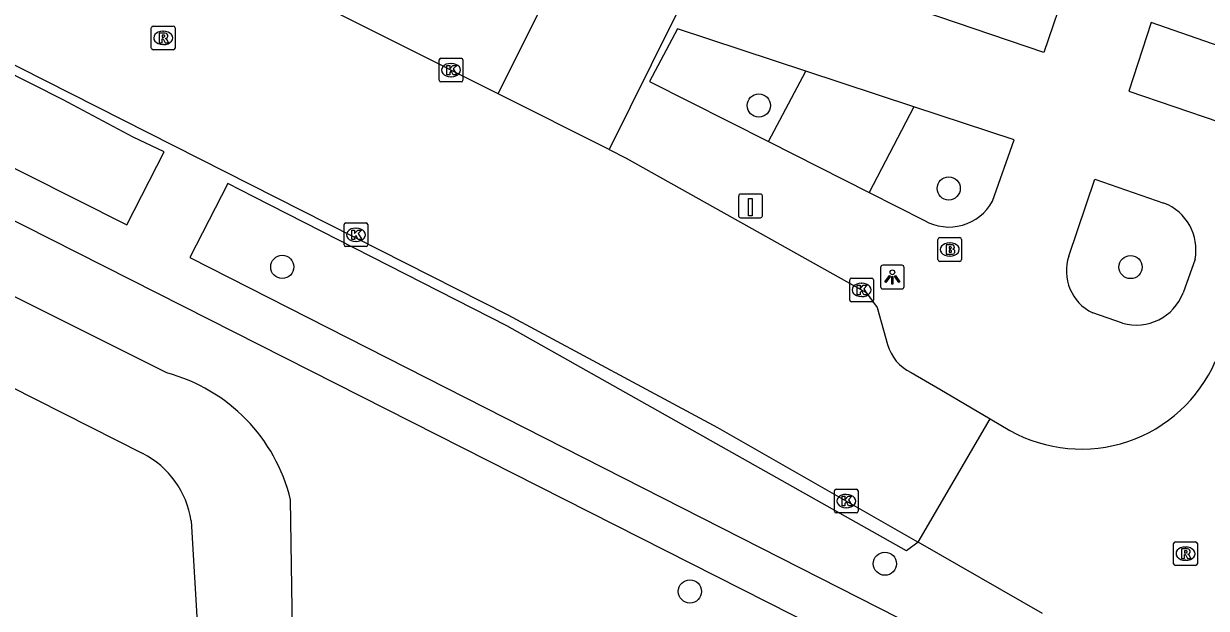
# Model space of a CAD drawing. Extents: x 162812 to 163818, y 381639 to 382470.
# Drawn here: x 163087.58 to 163137.5, y 382002.14 to 382026.81 of the extents above; entities that cross this region are included whole.
import ezdxf

# ---------------------------------------------------------------- set-up
doc = ezdxf.new("R2010")
doc.units = 0
for name, color, linetype in [('IMGEO_Boom', 7, 'Continuous'), ('IMGEO_Brandkraan', 7, 'Continuous'), ('IMGEO_Groenvoorziening', 7, 'Continuous'), ('IMGEO_Kolk', 7, 'Continuous'), ('IMGEO_Laadpaal', 7, 'Continuous'), ('IMGEO_Lichtpunt', 7, 'Continuous'), ('IMGEO_Meer_plas_ven_vijver', 7, 'Continuous'), ('IMGEO_Pand', 7, 'Continuous'), ('IMGEO_Rijbaan_lokaal_gesloten', 7, 'Continuous'), ('IMGEO_Rijbaan_lokaal_open', 7, 'Continuous'), ('IMGEO_Rioolput', 7, 'Continuous'), ('IMGEO_Voetpad_open', 7, 'Continuous')]:
    doc.layers.add(name, color=color, linetype=linetype)

msp = doc.modelspace()

# ---------------------------------------------------------------- linework, layer by layer
at = {"layer": 'IMGEO_Boom'}
for centre in [(163118.613, 382023.36), (163126.627, 382019.861), (163098.499, 382016.55), (163134.302, 382016.542), (163123.934, 382004.024), (163115.703, 382002.852)]:
    msp.add_circle(centre, 0.489, dxfattribs=at)
at = {"layer": 'IMGEO_Brandkraan'}
for p, q in [((163126.248, 382017.783), (163127.1, 382017.783)), ((163126.173, 382016.857), (163126.173, 382017.709)), ((163126.661, 382017.563), (163126.686, 382017.563)), ((163127.174, 382017.709), (163127.174, 382016.857)), ((163127.1, 382016.783), (163126.248, 382016.783)), ((163126.684, 382017.003), (163126.659, 382017.003))]:
    msp.add_line(p, q, dxfattribs=at)
for points in [[(163126.248, 382017.783), (163127.1, 382017.783)], [(163126.173, 382016.857), (163126.173, 382017.709)], [(163126.521, 382017.483), (163126.521, 382017.083), (163126.734, 382017.083)], [(163126.752, 382017.483), (163126.521, 382017.483)], [(163126.7, 382017.402), (163126.646, 382017.402), (163126.646, 382017.326)], [(163126.646, 382017.326), (163126.699, 382017.326)], [(163126.708, 382017.25), (163126.646, 382017.25), (163126.646, 382017.169)], [(163127.174, 382017.709), (163127.174, 382016.857)], [(163127.1, 382016.783), (163126.248, 382016.783)], [(163126.646, 382017.169), (163126.708, 382017.169)]]:
    msp.add_lwpolyline(points, dxfattribs=at)
for centre, radius, start, end in [((163126.25, 382017.707), 0.0765, 91.552, 178.448), ((163126.25, 382017.707), 0.0765, 91.552, 178.448), ((163127.098, 382017.707), 0.0765, 1.552, 88.448), ((163127.098, 382017.707), 0.0765, 1.552, 88.448), ((163126.701, 382017.364), 0.0379, 267.8285, 90.9355), ((163126.709, 382017.209), 0.0404, 269.8759, 90.5077), ((163126.756, 382017.338), 0.145, 59.4692, 91.5367), ((163126.781, 382017.385), 0.0922, 285.5137, 58.1501), ((163126.786, 382017.193), 0.105, 301.3115, 78.989), ((163126.25, 382016.859), 0.0765, 181.552, 268.448), ((163126.25, 382016.859), 0.0765, 181.552, 268.448), ((163126.74, 382017.334), 0.251, 268.6676, 293.5347), ((163127.098, 382016.859), 0.0765, 271.552, 358.448), ((163127.098, 382016.859), 0.0765, 271.552, 358.448)]:
    msp.add_arc(centre, radius, start, end, dxfattribs=at)
for centre, major_axis, ratio, start_param, end_param in [((163126.66, 382017.283), (-0.387, 0.002), 0.722429, 4.712389, 7.853982), ((163126.685, 382017.283), (-0.39, 0.002), 0.717154, 1.570796, 4.712389)]:
    msp.add_ellipse(centre, major_axis=major_axis, ratio=ratio, start_param=start_param, end_param=end_param, dxfattribs=at)
at = {"layer": 'IMGEO_Groenvoorziening'}
for points in [[(163119.016, 382021.839), (163120.598, 382024.806)], [(163093.627, 382012.072), (163069.528, 382024.117)], [(163125.161, 382023.302), (163123.276, 382019.686)], [(163099.134, 381988.352), (163098.849, 382006.72)]]:
    msp.add_lwpolyline(points, dxfattribs=at)
msp.add_arc((163091.734, 382005.001), 7.32, 13.5819, 75.0094, dxfattribs=at)
at = {"layer": 'IMGEO_Kolk'}
for p, q in [((163105.122, 382024.429), (163105.122, 382025.281)), ((163105.197, 382025.355), (163106.049, 382025.355)), ((163106.123, 382025.281), (163106.123, 382024.429)), ((163105.61, 382025.135), (163105.635, 382025.135)), ((163106.049, 382024.355), (163105.197, 382024.355)), ((163105.633, 382024.575), (163105.608, 382024.575)), ((163101.109, 382017.48), (163101.109, 382018.332)), ((163101.184, 382018.406), (163102.036, 382018.406)), ((163102.11, 382018.332), (163102.11, 382017.48)), ((163101.597, 382018.186), (163101.622, 382018.186)), ((163102.036, 382017.406), (163101.184, 382017.406)), ((163101.62, 382017.626), (163101.595, 382017.626)), ((163122.449, 382015.151), (163122.449, 382016.003)), ((163122.524, 382016.077), (163123.376, 382016.077)), ((163122.937, 382015.857), (163122.962, 382015.857)), ((163123.45, 382016.003), (163123.45, 382015.151)), ((163122.96, 382015.297), (163122.935, 382015.297)), ((163123.376, 382015.077), (163122.524, 382015.077)), ((163121.804, 382006.241), (163121.804, 382007.093)), ((163121.879, 382007.167), (163122.731, 382007.167)), ((163122.292, 382006.947), (163122.317, 382006.947)), ((163122.805, 382007.093), (163122.805, 382006.241)), ((163122.315, 382006.387), (163122.29, 382006.387)), ((163122.731, 382006.167), (163121.879, 382006.167))]:
    msp.add_line(p, q, dxfattribs=at)
for points in [[(163105.122, 382024.429), (163105.122, 382025.281)], [(163105.197, 382025.355), (163106.049, 382025.355)], [(163106.123, 382025.281), (163106.123, 382024.429)], [(163105.443, 382025.055), (163105.566, 382025.055), (163105.566, 382024.904), (163105.696, 382025.055), (163105.86, 382025.055), (163105.714, 382024.904), (163105.867, 382024.655), (163105.715, 382024.655), (163105.63, 382024.819), (163105.566, 382024.752), (163105.566, 382024.655), (163105.443, 382024.655), (163105.443, 382025.055)], [(163106.049, 382024.355), (163105.197, 382024.355)], [(163101.109, 382017.48), (163101.109, 382018.332)], [(163101.184, 382018.406), (163102.036, 382018.406)], [(163102.11, 382018.332), (163102.11, 382017.48)], [(163101.43, 382018.106), (163101.553, 382018.106), (163101.553, 382017.955), (163101.683, 382018.106), (163101.847, 382018.106), (163101.701, 382017.955), (163101.854, 382017.706), (163101.702, 382017.706), (163101.617, 382017.87), (163101.553, 382017.803), (163101.553, 382017.706), (163101.43, 382017.706), (163101.43, 382018.106)], [(163102.036, 382017.406), (163101.184, 382017.406)], [(163122.449, 382015.151), (163122.449, 382016.003)], [(163122.524, 382016.077), (163123.376, 382016.077)], [(163122.77, 382015.777), (163122.893, 382015.777), (163122.893, 382015.626), (163123.023, 382015.777), (163123.187, 382015.777), (163123.041, 382015.626), (163123.194, 382015.377), (163123.042, 382015.377), (163122.957, 382015.541), (163122.893, 382015.474), (163122.893, 382015.377), (163122.77, 382015.377), (163122.77, 382015.777)], [(163123.45, 382016.003), (163123.45, 382015.151)], [(163123.376, 382015.077), (163122.524, 382015.077)], [(163121.804, 382006.241), (163121.804, 382007.093)], [(163121.879, 382007.167), (163122.731, 382007.167)], [(163122.125, 382006.867), (163122.248, 382006.867), (163122.248, 382006.716), (163122.378, 382006.867), (163122.542, 382006.867), (163122.396, 382006.716), (163122.549, 382006.467), (163122.397, 382006.467), (163122.312, 382006.631), (163122.248, 382006.564), (163122.248, 382006.467), (163122.125, 382006.467), (163122.125, 382006.867)], [(163122.805, 382007.093), (163122.805, 382006.241)], [(163122.731, 382006.167), (163121.879, 382006.167)]]:
    msp.add_lwpolyline(points, dxfattribs=at)
for centre, start, end in [((163105.199, 382025.279), 91.552, 178.448), ((163105.199, 382025.279), 91.552, 178.448), ((163106.047, 382025.279), 1.552, 88.448), ((163106.047, 382025.279), 1.552, 88.448), ((163105.199, 382024.431), 181.552, 268.448), ((163105.199, 382024.431), 181.552, 268.448), ((163106.047, 382024.431), 271.552, 358.448), ((163106.047, 382024.431), 271.552, 358.448), ((163101.186, 382018.33), 91.552, 178.448), ((163101.186, 382018.33), 91.552, 178.448), ((163102.034, 382018.33), 1.552, 88.448), ((163102.034, 382018.33), 1.552, 88.448), ((163101.186, 382017.482), 181.552, 268.448), ((163101.186, 382017.482), 181.552, 268.448), ((163102.034, 382017.482), 271.552, 358.448), ((163102.034, 382017.482), 271.552, 358.448), ((163122.526, 382016.001), 91.552, 178.448), ((163122.526, 382016.001), 91.552, 178.448), ((163123.374, 382016.001), 1.552, 88.448), ((163123.374, 382016.001), 1.552, 88.448), ((163122.526, 382015.153), 181.552, 268.448), ((163122.526, 382015.153), 181.552, 268.448), ((163123.374, 382015.153), 271.552, 358.448), ((163123.374, 382015.153), 271.552, 358.448), ((163121.881, 382007.091), 91.552, 178.448), ((163121.881, 382007.091), 91.552, 178.448), ((163122.729, 382007.091), 1.552, 88.448), ((163122.729, 382007.091), 1.552, 88.448), ((163121.881, 382006.243), 181.552, 268.448), ((163121.881, 382006.243), 181.552, 268.448), ((163122.729, 382006.243), 271.552, 358.448), ((163122.729, 382006.243), 271.552, 358.448)]:
    msp.add_arc(centre, 0.0765, start, end, dxfattribs=at)
for centre, major_axis, ratio, start_param, end_param in [((163105.609, 382024.855), (-0.387, 0.002), 0.722429, 4.712389, 7.853982), ((163105.634, 382024.855), (-0.39, 0.002), 0.717154, 1.570796, 4.712389), ((163101.596, 382017.906), (-0.387, 0.002), 0.722429, 4.712389, 7.853982), ((163101.621, 382017.906), (-0.39, 0.002), 0.717154, 1.570796, 4.712389), ((163122.936, 382015.577), (-0.387, 0.002), 0.722429, 4.712389, 7.853982), ((163122.961, 382015.577), (-0.39, 0.002), 0.717154, 1.570796, 4.712389), ((163122.291, 382006.667), (-0.387, 0.002), 0.722429, 4.712389, 7.853982), ((163122.316, 382006.667), (-0.39, 0.002), 0.717154, 1.570796, 4.712389)]:
    msp.add_ellipse(centre, major_axis=major_axis, ratio=ratio, start_param=start_param, end_param=end_param, dxfattribs=at)
at = {"layer": 'IMGEO_Laadpaal'}
for p, q in [((163117.762, 382019.54), (163117.762, 382018.699)), ((163117.762, 382019.54), (163117.762, 382018.699)), ((163118.678, 382019.624), (163117.837, 382019.624)), ((163118.678, 382019.624), (163117.837, 382019.624)), ((163118.762, 382018.708), (163118.762, 382019.549)), ((163118.762, 382018.708), (163118.762, 382019.549)), ((163117.846, 382018.624), (163118.687, 382018.624)), ((163117.846, 382018.624), (163118.687, 382018.624))]:
    msp.add_line(p, q, dxfattribs=at)
msp.add_lwpolyline([(163118.177, 382019.437), (163118.337, 382019.437), (163118.337, 382018.704), (163118.177, 382018.704), (163118.177, 382019.437)], dxfattribs=at)
for centre, start, end in [((163117.84, 382019.546), 92.4484, 184.2845), ((163117.84, 382019.546), 92.4484, 184.2845), ((163118.684, 382019.546), 2.4484, 94.2845), ((163118.684, 382019.546), 2.4484, 94.2845), ((163117.84, 382018.702), 182.4484, 274.2845), ((163117.84, 382018.702), 182.4484, 274.2845), ((163118.684, 382018.702), 272.4484, 4.2845), ((163118.684, 382018.702), 272.4484, 4.2845)]:
    msp.add_arc(centre, 0.0779, start, end, dxfattribs=at)
at = {"layer": 'IMGEO_Lichtpunt'}
for p, q in [((163123.751, 382016.522), (163123.751, 382015.715)), ((163123.751, 382016.522), (163123.751, 382015.715)), ((163124.653, 382016.617), (163123.845, 382016.617)), ((163124.653, 382016.617), (163123.845, 382016.617)), ((163124.747, 382015.715), (163124.747, 382016.522)), ((163124.747, 382015.715), (163124.747, 382016.522)), ((163123.845, 382015.621), (163124.653, 382015.621)), ((163123.845, 382015.621), (163124.653, 382015.621))]:
    msp.add_line(p, q, dxfattribs=at)
for points in [[(163124.125, 382016.186), (163124.164, 382016.158), (163123.976, 382015.896), (163123.938, 382015.923), (163124.125, 382016.186)], [(163124.227, 382016.138), (163124.274, 382016.138), (163124.274, 382015.816), (163124.227, 382015.816), (163124.227, 382016.138)], [(163124.337, 382016.158), (163124.375, 382016.185), (163124.562, 382015.923), (163124.523, 382015.895), (163124.337, 382016.158)]]:
    msp.add_lwpolyline(points, dxfattribs=at)
msp.add_circle((163124.25, 382016.32), 0.0994, dxfattribs=at)
for centre, start, end in [((163123.845, 382016.522), 90, 180), ((163123.845, 382016.522), 90, 180), ((163124.653, 382016.522), 0, 90), ((163124.653, 382016.522), 0, 90), ((163123.845, 382015.715), 180, 270), ((163123.845, 382015.715), 180, 270), ((163124.653, 382015.715), 270, 0), ((163124.653, 382015.715), 270, 360)]:
    msp.add_arc(centre, 0.0946, start, end, dxfattribs=at)
at = {"layer": 'IMGEO_Meer_plas_ven_vijver'}
for points in [[(163069.063, 382020.588), (163092.613, 382008.674)], [(163094.658, 382005.836), (163095.463, 381991.998), (163095.332, 381990.101), (163095.354, 381989.914), (163094.783, 381989.125), (163094.601, 381989.078), (163085.948, 381987.205)]]:
    msp.add_lwpolyline(points, dxfattribs=at)
msp.add_arc((163090.831, 382005.234), 3.874, 8.9385, 62.6129, dxfattribs=at)
at = {"layer": 'IMGEO_Pand'}
msp.add_lwpolyline([(163132.638, 382031.462), (163130.644, 382025.6), (163116.683, 382030.349)], dxfattribs=at)
at = {"layer": 'IMGEO_Rijbaan_lokaal_gesloten'}
for points in [[(163028.918, 382055.659), (163034.955, 382052.168), (163050.014, 382044.011), (163063.5, 382037.077), (163108.02, 382014.523), (163116.873, 382009.768), (163125.34, 382004.935)], [(163107.612, 382023.857), (163085.471, 382034.97), (163058.822, 382048.466)], [(163112.302, 382021.503), (163107.612, 382023.857)], [(163112.302, 382021.503), (163113.017, 382021.144), (163123.144, 382015.469), (163123.601, 382014.833), (163124.04, 382013.268)], [(163125.038, 382012.095), (163126.251, 382011.386), (163128.383, 382010.14)]]:
    msp.add_lwpolyline(points, dxfattribs=at)
msp.add_arc((163125.877, 382013.82), 1.918, 196.7166, 244.0663, dxfattribs=at)
at = {"layer": 'IMGEO_Rijbaan_lokaal_open'}
for points in [[(163125.34, 382004.935), (163128.383, 382010.14)], [(163128.383, 382010.14), (163129.21, 382009.641)], [(163130.588, 382001.916), (163125.34, 382004.935)]]:
    msp.add_lwpolyline(points, dxfattribs=at)
msp.add_arc((163132.217, 382015.043), 6.183, 240.8933, 336.3528, dxfattribs=at)
at = {"layer": 'IMGEO_Rioolput'}
for p, q in [((163092.972, 382025.786), (163092.972, 382026.638)), ((163093.047, 382026.712), (163093.899, 382026.712)), ((163093.46, 382026.492), (163093.485, 382026.492)), ((163093.973, 382026.638), (163093.973, 382025.786)), ((163093.483, 382025.932), (163093.458, 382025.932)), ((163093.899, 382025.712), (163093.047, 382025.712)), ((163136.121, 382004.021), (163136.121, 382004.873)), ((163136.196, 382004.947), (163137.048, 382004.947)), ((163137.122, 382004.873), (163137.122, 382004.021)), ((163136.609, 382004.727), (163136.634, 382004.727)), ((163137.048, 382003.947), (163136.196, 382003.947)), ((163136.632, 382004.167), (163136.607, 382004.167))]:
    msp.add_line(p, q, dxfattribs=at)
for points in [[(163092.972, 382025.786), (163092.972, 382026.638)], [(163093.047, 382026.712), (163093.899, 382026.712)], [(163093.561, 382026.41), (163093.309, 382026.412), (163093.309, 382026.012)], [(163093.487, 382026.331), (163093.433, 382026.331), (163093.433, 382026.25)], [(163093.433, 382026.25), (163093.485, 382026.25)], [(163093.973, 382026.638), (163093.973, 382025.786)], [(163093.309, 382026.012), (163093.433, 382026.012), (163093.433, 382026.174), (163093.444, 382026.174)], [(163093.491, 382026.145), (163093.562, 382026.012), (163093.702, 382026.012), (163093.637, 382026.138)], [(163093.899, 382025.712), (163093.047, 382025.712)], [(163136.121, 382004.021), (163136.121, 382004.873)], [(163136.196, 382004.947), (163137.048, 382004.947)], [(163137.122, 382004.873), (163137.122, 382004.021)], [(163136.71, 382004.645), (163136.458, 382004.647), (163136.458, 382004.247)], [(163136.458, 382004.247), (163136.582, 382004.247), (163136.582, 382004.409), (163136.593, 382004.409)], [(163136.636, 382004.566), (163136.582, 382004.566), (163136.582, 382004.485)], [(163136.582, 382004.485), (163136.634, 382004.485)], [(163136.64, 382004.38), (163136.711, 382004.247), (163136.851, 382004.247), (163136.786, 382004.373)], [(163137.048, 382003.947), (163136.196, 382003.947)]]:
    msp.add_lwpolyline(points, dxfattribs=at)
for centre, radius, start, end in [((163093.049, 382026.636), 0.0765, 91.552, 178.448), ((163093.049, 382026.636), 0.0765, 91.552, 178.448), ((163093.469, 382026.439), 0.19, 274.7715, 282.9687), ((163093.493, 382026.235), 0.0964, 77.0061, 93.1865), ((163093.507, 382026.292), 0.0378, 276.6634, 79.6772), ((163093.56, 382026.3), 0.109, 350.3612, 89.416), ((163093.558, 382026.3), 0.112, 277.5842, 350.9817), ((163093.897, 382026.636), 0.0765, 1.552, 88.448), ((163093.897, 382026.636), 0.0765, 1.552, 88.448), ((163093.049, 382025.788), 0.0765, 181.552, 268.448), ((163093.049, 382025.788), 0.0765, 181.552, 268.448), ((163093.443, 382026.121), 0.0533, 26.0293, 88.6989), ((163093.542, 382026.085), 0.108, 29.5134, 73.7905), ((163093.897, 382025.788), 0.0765, 271.552, 358.448), ((163093.897, 382025.788), 0.0765, 271.552, 358.448), ((163136.198, 382004.871), 0.0765, 91.552, 178.448), ((163136.198, 382004.871), 0.0765, 91.552, 178.448), ((163137.046, 382004.871), 0.0765, 1.552, 88.448), ((163137.046, 382004.871), 0.0765, 1.552, 88.448), ((163136.592, 382004.356), 0.0533, 26.0293, 88.6989), ((163136.618, 382004.674), 0.19, 274.7715, 282.9687), ((163136.642, 382004.47), 0.0964, 77.0061, 93.1865), ((163136.656, 382004.527), 0.0378, 276.6634, 79.6772), ((163136.709, 382004.535), 0.109, 350.3612, 89.416), ((163136.707, 382004.535), 0.112, 277.5842, 350.9817), ((163136.691, 382004.32), 0.108, 29.5134, 73.7905), ((163136.198, 382004.023), 0.0765, 181.552, 268.448), ((163136.198, 382004.023), 0.0765, 181.552, 268.448), ((163137.046, 382004.023), 0.0765, 271.552, 358.448), ((163137.046, 382004.023), 0.0765, 271.552, 358.448)]:
    msp.add_arc(centre, radius, start, end, dxfattribs=at)
for centre, major_axis, ratio, start_param, end_param in [((163093.459, 382026.212), (-0.387, 0.002), 0.722429, 4.712389, 7.853982), ((163093.484, 382026.212), (-0.39, 0.002), 0.717154, 1.570796, 4.712389), ((163136.608, 382004.447), (-0.387, 0.002), 0.722429, 4.712389, 7.853982), ((163136.633, 382004.447), (-0.39, 0.002), 0.717154, 1.570796, 4.712389)]:
    msp.add_ellipse(centre, major_axis=major_axis, ratio=ratio, start_param=start_param, end_param=end_param, dxfattribs=at)
at = {"layer": 'IMGEO_Voetpad_open'}
for points in [[(163044.701, 382042.138), (163045.023, 382041.967), (163071.552, 382028.597), (163081.096, 382023.789), (163087.66, 382020.483), (163091.938, 382018.328), (163093.518, 382021.402), (163092.199, 382022.031), (163089.255, 382023.601), (163082.613, 382026.944), (163072.977, 382031.794), (163058.984, 382038.838), (163046.569, 382045.324)], [(163126.47, 381998.601), (163094.326, 382014.878), (163059.605, 382032.46), (163055.971, 382030.152)], [(163116.683, 382030.349), (163114.074, 382025.081), (163112.302, 382021.503)], [(163107.612, 382023.857), (163109.381, 382027.414)], [(163139.011, 382025.529), (163135.178, 382026.859), (163134.235, 382023.965), (163138.028, 382022.67)], [(163120.598, 382024.806), (163115.179, 382026.593), (163114, 382024.373), (163119.016, 382021.839)], [(163125.161, 382023.302), (163120.598, 382024.806)], [(163128.47, 382019.319), (163129.388, 382021.908), (163125.161, 382023.302)], [(163119.016, 382021.839), (163123.276, 382019.686)], [(163131.699, 382017.008), (163132.798, 382020.257)], [(163132.798, 382020.257), (163135.712, 382019.243)], [(163125.34, 382004.935), (163124.845, 382004.567), (163107.979, 382014.063), (163097.298, 382019.509), (163096.2, 382020.075), (163094.602, 382016.947), (163129.487, 381999.207)], [(163123.276, 382019.686), (163125.606, 382018.509)], [(163137.023, 382016.873), (163136.525, 382015.457)], [(163133.965, 382014.173), (163132.705, 382014.614)]]:
    msp.add_lwpolyline(points, dxfattribs=at)
for centre, radius, start, end in [((163126.643, 382020.311), 2.079, 240.0876, 331.4965), ((163134.959, 382017.279), 2.104, 348.8796, 69.0201), ((163133.547, 382016.376), 1.953, 161.1208, 244.4652), ((163134.545, 382016.21), 2.118, 254.1075, 339.1658)]:
    msp.add_arc(centre, radius, start, end, dxfattribs=at)

doc.saveas('drawing.dxf')
